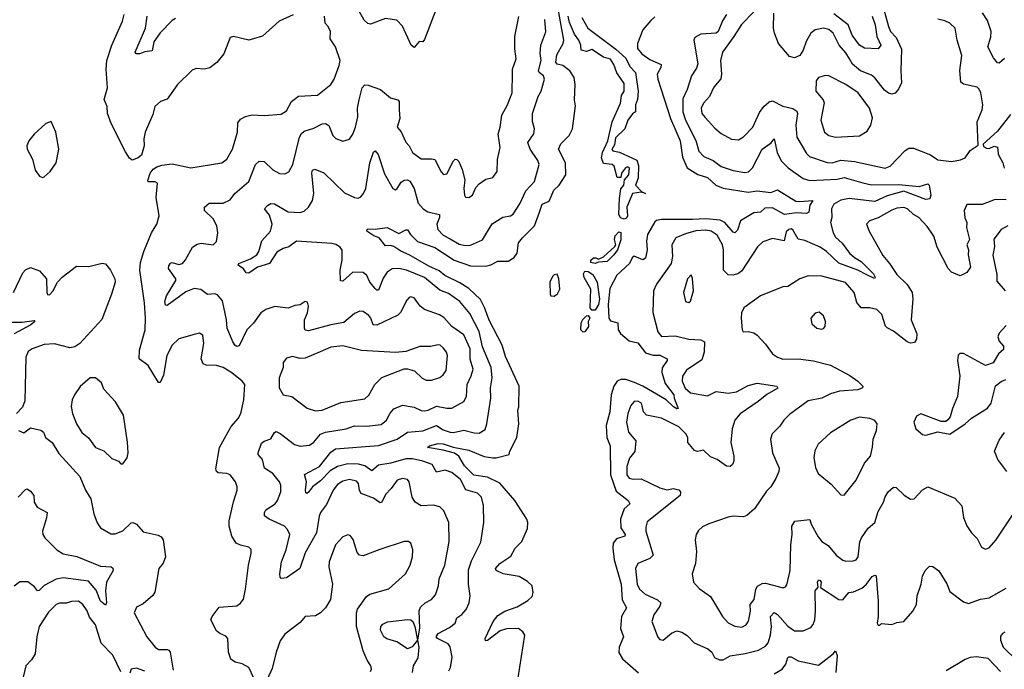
# Model space of a CAD drawing. Extents: x 1771496 to 1971148, y 471553 to 643630.
# Tile 594 of 656: x 1897841 to 1903614, y 599835 to 603645. Entities that reach past the tile are written whole.
import ezdxf

# ---------------------------------------------------------------- set-up
doc = ezdxf.new("R2010")
doc.units = 0

msp = doc.modelspace()

# ---------------------------------------------------------------- linework, layer by layer
at = {"layer": '0CON10XD'}
for points in [[(1900315, 603791.2), (1900215, 603529.2), (1900205, 603513.8), (1900183.2, 603516.8), (1900155, 603481.4), (1900136.7, 603495), (1900085, 603606.2), (1900052.7, 603642.7), (1899985, 603652), (1899897.7, 603617.7), (1899882.4, 603622.4), (1899861.7, 603641.7), (1899831.4, 603695)], [(1902886.6, 603785), (1902935.3, 603605), (1902948, 603575), (1902979.7, 603539.7), (1903010.7, 603470.7), (1903006.7, 603345), (1903010.8, 603275), (1902993.6, 603236.4), (1902975, 603213.3), (1902955, 603208.6), (1902935, 603214.3), (1902911.2, 603231.2), (1902855, 603303.6), (1902835, 603318.8), (1902770.8, 603345), (1902725, 603382.9), (1902705.8, 603415.8), (1902685, 603450.4), (1902645.8, 603495.8), (1902610.4, 603565), (1902585, 603586.2), (1902554.6, 603595.4), (1902505, 603585.5), (1902480, 603565), (1902452.7, 603517.3), (1902435.5, 603465), (1902414.6, 603435.4), (1902385, 603420.6), (1902355, 603427.8), (1902290.5, 603505), (1902267.2, 603565), (1902261.8, 603595), (1902263.6, 603683.6)], [(1900763.6, 599785), (1900802.9, 600035), (1900791.9, 600055), (1900765, 600074.5), (1900695, 600072.8), (1900658.8, 600061.2), (1900585, 600004.4), (1900572.7, 600002.7), (1900570, 600015), (1900616.5, 600115), (1900645, 600150), (1900684.7, 600175.3), (1900758.5, 600201.5), (1900821.4, 600238.6), (1900845, 600262), (1900851.4, 600285), (1900845.6, 600325), (1900818.9, 600348.9), (1900769.2, 600379.2), (1900676.7, 600395), (1900634.5, 600414.5), (1900630, 600425), (1900655.7, 600455), (1900721.1, 600498.9), (1900746.5, 600545), (1900785, 600584.2), (1900818.7, 600661.3), (1900821.4, 600695), (1900815.6, 600715), (1900744.3, 600825), (1900656.5, 600926.5), (1900585, 600960.9), (1900503.3, 600973.3), (1900448.9, 601028.9), (1900415, 601085.4), (1900391.4, 601101.4), (1900325, 601120), (1900232, 601135), (1900243.3, 601145), (1900295, 601159.2), (1900325, 601156.4), (1900382.9, 601137.1), (1900475, 601119.7), (1900565, 601082.8), (1900615, 601074.2), (1900635, 601074.3), (1900712, 601095), (1900714.2, 601115), (1900755.4, 601194.6), (1900768.1, 601275), (1900761.5, 601355), (1900766.9, 601375), (1900770.6, 601495), (1900689.3, 601669.3), (1900670.4, 601735), (1900593.3, 601883.3), (1900567.1, 601957.1), (1900543.4, 602003.5), (1900475, 602067.6), (1900421.7, 602101.7), (1900333.9, 602145), (1900301.3, 602171.3), (1900239.9, 602199.9), (1900125, 602266.1), (1900075, 602286.2), (1900035, 602314.7), (1900015, 602320.4), (1899985, 602318.1), (1899949.2, 602365), (1899917.2, 602377.2), (1899876.7, 602405), (1899877.5, 602415), (1899885, 602418.8), (1899925, 602415.8), (1899995, 602425.6), (1900065, 602390.7), (1900105, 602412.9), (1900115, 602412.5), (1900132.9, 602385), (1900174.1, 602344.1), (1900275, 602308.1), (1900389.1, 602235), (1900485, 602200.5), (1900575, 602199.6), (1900603.8, 602206.2), (1900645, 602229.2), (1900705, 602229.2), (1900739.7, 602250.3), (1900758, 602275), (1900765.7, 602335), (1900788.6, 602365), (1900860.4, 602435), (1900889.7, 602515), (1900905, 602562.9), (1900945, 602580), (1900973.3, 602645), (1901004.6, 602675), (1901043.5, 602735), (1901040.7, 602805), (1901001.1, 602885), (1901015, 602915.8), (1901062.5, 602965), (1901082.5, 603005), (1901099.7, 603140.3), (1901093.3, 603175), (1901097.9, 603265), (1901091.5, 603305), (1901067.3, 603345), (1901026.5, 603375), (1900993.1, 603383.1), (1900984.5, 603394.5), (1900991.2, 603438.8), (1901027.3, 603505), (1901031.9, 603525), (1900987.4, 603775)], [(1899445, 603672.7), (1899362.9, 603635), (1899265, 603547.2), (1899185, 603525.3), (1899095, 603546), (1899075, 603540), (1899038.1, 603445), (1898996.6, 603393.4), (1898955, 603362.9), (1898925, 603354.3), (1898875, 603357.5), (1898852.1, 603347.9), (1898765.4, 603264.6), (1898705, 603178), (1898665.8, 603164.2), (1898633.3, 603135), (1898620.9, 603089.1), (1898575.8, 602985), (1898568, 602945), (1898570, 602905), (1898555, 602850), (1898535, 602833.8), (1898500.7, 602820.7), (1898485, 602832.5), (1898460.7, 602869.3), (1898377.8, 603035), (1898355.7, 603095), (1898353.1, 603135), (1898337, 603177), (1898355.3, 603245), (1898347.3, 603355), (1898352.9, 603405), (1898380.4, 603495), (1898442.9, 603635), (1898453.8, 603675)], [(1898755, 603651.1), (1898735, 603640), (1898665, 603568.1), (1898628.2, 603515), (1898618.1, 603461.9), (1898575.7, 603455.7), (1898545, 603443.5), (1898524.3, 603444.3), (1898518.8, 603455), (1898579.6, 603595), (1898589.1, 603665)], [(1899650, 603605), (1899631.5, 603625), (1899628.2, 603665)], [(1901385, 602473.8), (1901363.4, 602483.4), (1901354.3, 602504.3), (1901357.3, 602595), (1901366.8, 602653.2), (1901384, 602675), (1901388, 602705), (1901413.3, 602735), (1901417.5, 602775), (1901405, 602781.2), (1901393.9, 602776.1), (1901370, 602745), (1901365, 602720), (1901345, 602720), (1901326.2, 602786.2), (1901315.9, 602795.9), (1901265, 602801.2), (1901251.9, 602835), (1901257.6, 602865), (1901288.9, 602935), (1901314.4, 603045), (1901363.8, 603155), (1901370.7, 603199.3), (1901385.5, 603225), (1901385, 603270), (1901342.6, 603332.6), (1901325, 603382.5), (1901305, 603413.8), (1901265, 603423.8), (1901195, 603470), (1901165, 603457.5), (1901133.8, 603465), (1901131.5, 603495), (1901120.4, 603525), (1901095, 603560), (1901065, 603627.7), (1901057.9, 603665)], [(1901986, 603674), (1901962.7, 603637.3), (1901936.6, 603575), (1901925.5, 603565), (1901835, 603560), (1901799.5, 603540.5), (1901794, 603525), (1901818.2, 603385), (1901809.9, 603360.1), (1901780.8, 603315), (1901754.7, 603235.3), (1901729.6, 603180.4), (1901728.5, 603105), (1901744.6, 603055.4), (1901805.6, 602935.6), (1901823.9, 602873.9), (1901852.3, 602842.3), (1901907.8, 602817.8), (1901953.4, 602783.4), (1902025, 602759.3), (1902092.5, 602747.5), (1902115, 602752.9), (1902138.7, 602775), (1902195, 602885.5), (1902247.5, 602922.5), (1902265, 602946.7), (1902282.9, 602865), (1902306.6, 602816.6), (1902347.5, 602775), (1902435, 602713.3), (1902475, 602701.1), (1902635, 602709.8), (1902675, 602719.2), (1902785, 602687), (1902835.2, 602675.2), (1902995, 602678.3), (1903115, 602665.6), (1903165, 602682.5), (1903174.2, 602674.2), (1903182.7, 602615), (1903176.9, 602593.1), (1903155, 602590), (1903025, 602638.2), (1902928, 602612), (1902855, 602578.1), (1902705, 602595.6), (1902655, 602586.7), (1902615, 602563.6), (1902600.7, 602535), (1902603.3, 602485), (1902595.9, 602455), (1902610.4, 602395), (1902625, 602370), (1902663.7, 602333.7), (1902706.2, 602275), (1902735, 602249.1), (1902775, 602225.9), (1902846.8, 602155), (1902856.4, 602135), (1902853, 602127), (1902807.8, 602147.8), (1902755, 602176.4), (1902645, 602216.7), (1902571.8, 602285), (1902535, 602310.4), (1902445, 602349.5), (1902405, 602357.8), (1902375, 602412.5), (1902365, 602418.8), (1902350, 602415), (1902335, 602400), (1902323.1, 602346.9), (1902255, 602360.8), (1902197.6, 602342.4), (1902168.1, 602311.9), (1902075, 602171.4), (1902055, 602155.6), (1902025, 602145.7), (1901995, 602148.6), (1901967.1, 602175), (1901967.4, 602295), (1901962.4, 602325), (1901931.6, 602381.6), (1901895.8, 602405), (1901865, 602410.2), (1901805, 602405.9), (1901745, 602389.3), (1901688.5, 602365), (1901664.7, 602325), (1901668.8, 602255), (1901660.9, 602215), (1901575.7, 602094.3), (1901556.5, 602053.5), (1901552.8, 601927.2), (1901583, 601813), (1901605, 601787.1), (1901685, 601790), (1901765, 601770.5), (1901835, 601767.5), (1901855.7, 601755.7), (1901854.4, 601695), (1901840.2, 601649.8), (1901751.7, 601588.3), (1901727, 601553), (1901724.7, 601525), (1901743.7, 601483.7), (1901775, 601456.7), (1901875, 601438.5), (1901925, 601464.6), (1901995, 601453.3), (1902045, 601461.6), (1902111.5, 601498.5), (1902165, 601513.6), (1902280, 601495), (1902285.5, 601484.5)], [(1902145, 603690), (1902073.2, 603616.8), (1902028.7, 603545), (1901961.6, 603455), (1901950.4, 603405), (1901956.2, 603325), (1901952.4, 603297.6), (1901911.1, 603248.9), (1901886.5, 603195), (1901850.9, 603155), (1901837.8, 603125), (1901841.4, 603095), (1901860.7, 603070.7), (1901917.7, 603007.7), (1901955, 602976.7), (1902015, 602944.4), (1902055, 602939.4), (1902085, 602958.1), (1902140, 603015), (1902179.3, 603100.7), (1902205.3, 603134.7), (1902235, 603162.2), (1902255, 603168.1), (1902315, 603136.7), (1902375, 603123.5), (1902397.7, 603107.7), (1902401.1, 603095), (1902392.6, 603025), (1902398.2, 602955), (1902455, 602860), (1902472.6, 602842.6), (1902576.5, 602806.5), (1902605, 602806), (1902655, 602821.6), (1902735, 602812.2), (1902915, 602773.5)], [(1902839.8, 603665), (1902857, 603615), (1902866.4, 603545), (1902889.5, 603495), (1902875, 603474.1), (1902795, 603476.7), (1902765, 603495.5), (1902722.8, 603552.8), (1902698.9, 603615), (1902615, 603679.4)], [(1903615, 603417.5), (1903585, 603390), (1903575, 603390.8), (1903551.5, 603421.5), (1903517.5, 603485), (1903535.2, 603544.8), (1903537.2, 603575), (1903515, 603640), (1903487.1, 603685)], [(1899213.7, 599783.7), (1899184, 599845), (1899145, 599867.1), (1899105, 599877.5), (1899078.8, 599895), (1899065.7, 599935), (1899062, 600015), (1899048.8, 600028.8), (1899015, 600043.8), (1898995, 600060), (1898962, 600125), (1898968.8, 600145), (1899011.5, 600198.5), (1899115, 600207.5), (1899135, 600222.5), (1899153, 600247), (1899166, 600304), (1899182.5, 600445), (1899198.9, 600515), (1899198.1, 600538.1), (1899185, 600552), (1899135, 600561.9), (1899110, 600575), (1899085.7, 600615), (1899068.5, 600675), (1899069.2, 600705), (1899094, 600816), (1899116.4, 600885), (1899116.5, 600905), (1899106.5, 600935), (1899074.6, 600974.6), (1899055, 600982.9), (1899005, 600986.9), (1898994.5, 600994.5), (1898990.9, 601010.9), (1899012.5, 601135), (1899081.1, 601258.9), (1899121.4, 601305), (1899136.9, 601335), (1899156, 601415), (1899161.1, 601505), (1899145.7, 601525), (1899085, 601574), (1899035, 601605.4), (1898995, 601616.2), (1898935, 601617.5), (1898917, 601627), (1898904.5, 601655), (1898920, 601745), (1898915.8, 601795), (1898895, 601806), (1898865, 601798), (1898775, 601772.5), (1898735, 601735.7), (1898703.6, 601675), (1898685, 601560), (1898665, 601516), (1898655, 601516), (1898595, 601617.1), (1898542.5, 601655), (1898544.1, 601705.9), (1898575.9, 601825), (1898579.2, 601895), (1898573.1, 601983.1), (1898546.4, 602175), (1898549.3, 602220.7), (1898568.1, 602285), (1898613.3, 602395), (1898645.7, 602445), (1898659.4, 602495), (1898641.1, 602601.1), (1898648.8, 602685), (1898635, 602693.8), (1898595, 602693.3), (1898592, 602702), (1898605.7, 602745), (1898622.7, 602767.3), (1898645, 602782.2), (1898675, 602791.8), (1898735, 602798.5), (1898843.6, 602776.4), (1899025.4, 602804.6), (1899055, 602827.5), (1899089.1, 602885), (1899117.8, 602985), (1899119.8, 603040.2), (1899135, 603061.9), (1899165, 603076.7), (1899205, 603085.6), (1899275, 603083.3), (1899375, 603090.8), (1899405, 603110), (1899434.2, 603165), (1899475, 603195.6), (1899587.6, 603202.4), (1899665, 603264.2), (1899684.6, 603295.4), (1899714.2, 603375), (1899719.2, 603405), (1899692.2, 603485), (1899662.1, 603532.1), (1899663.5, 603575), (1899650, 603605)], [(1899075, 602588), (1899102.2, 602625), (1899184.5, 602695), (1899223.6, 602795), (1899245, 602815.7), (1899275, 602813.1), (1899325, 602763.1), (1899365, 602742), (1899395, 602740), (1899418.7, 602751.3), (1899442.5, 602795), (1899480.9, 602955), (1899493, 602977), (1899509.2, 602990.8), (1899565, 603008.5), (1899615, 603034.6), (1899635, 603036.1), (1899653.1, 603023.1), (1899677.1, 602965), (1899695, 602947.5), (1899735, 602931.4), (1899775, 602944), (1899795, 602973.8), (1899810.9, 603015), (1899823.8, 603075), (1899821.1, 603125), (1899831.3, 603175), (1899849.5, 603245), (1899865, 603262.9), (1899885, 603261.1), (1899956.2, 603235), (1900015, 603185.6), (1900058.8, 603175), (1900065.6, 603165), (1900066.5, 603115), (1900070.9, 603065), (1900054.2, 603014.2), (1900077, 602987), (1900105, 602926), (1900124.7, 602904.7), (1900143.6, 602865), (1900195, 602827.8), (1900255, 602829.4), (1900274.4, 602824.4), (1900311.7, 602751.7), (1900327, 602737), (1900345, 602740), (1900385, 602816.7), (1900395, 602826.2), (1900405, 602823.8), (1900415, 602813.3), (1900435.8, 602765), (1900450.6, 602705), (1900444.5, 602654.5), (1900448.6, 602615), (1900455, 602604), (1900475, 602600.8), (1900495.8, 602615), (1900515, 602660), (1900535, 602682.5), (1900575, 602710), (1900615, 602718.8), (1900640, 602755), (1900642.9, 602825), (1900658.9, 602895), (1900646.4, 602973.6), (1900658.9, 603015), (1900667.7, 603085), (1900702, 603145), (1900727.7, 603215), (1900730.2, 603329.8), (1900731.4, 603355), (1900752.5, 603415), (1900744.1, 603474.1), (1900743.9, 603545), (1900767.6, 603662.4)], [(1900356.7, 599825), (1900367.3, 599845), (1900377.3, 599905), (1900366, 599966), (1900352.9, 599985), (1900290.8, 600015), (1900283.1, 600025), (1900295.7, 600045), (1900360.7, 600079.3), (1900393.8, 600105), (1900405, 600137.5), (1900434.1, 600155.9), (1900459.4, 600185), (1900476.5, 600225), (1900482.5, 600265), (1900472.5, 600335), (1900472.3, 600417.7), (1900489.9, 600470.1), (1900545, 600580), (1900563.2, 600695), (1900560.7, 600795), (1900548.2, 600845), (1900525, 600866.9), (1900456.8, 600886.8), (1900425, 600948.2), (1900375, 600988.5), (1900335, 601003.5), (1900285, 600990), (1900260.5, 601035), (1900205.8, 601055.8), (1900145, 601068.8), (1900105, 601069.5), (1900017.2, 601042.8), (1899945, 601031.1), (1899905, 600998.8), (1899865, 601029), (1899828, 601038), (1899765, 601040.5), (1899705, 601023.3), (1899662, 600998), (1899605, 600940.4), (1899558.5, 600905), (1899535, 600873.1), (1899525, 600866.2), (1899519.3, 600869.3), (1899516, 600885), (1899523.3, 600935), (1899511.8, 600978.2), (1899598.5, 601025), (1899665, 601108.2), (1899692.2, 601127.8), (1899945, 601148.1), (1900055, 601183.9), (1900115, 601224.7), (1900205, 601232.4), (1900285, 601264), (1900325, 601239.3), (1900365, 601225.8), (1900385, 601224.2), (1900445, 601237.3), (1900505, 601221.1), (1900535, 601219.6), (1900569.4, 601240.6), (1900579.6, 601275), (1900603.3, 601425), (1900601.8, 601485), (1900611.2, 601545), (1900606.2, 601605), (1900554.8, 601725), (1900535.2, 601815), (1900481, 601921), (1900421.8, 601991.8), (1900355, 602038.9), (1900305, 602058.2), (1900215, 602132.6), (1900109.2, 602175), (1900065, 602184.7), (1900025, 602183.9), (1899995.7, 602164.3), (1899971.3, 602128.7), (1899945, 602058), (1899935, 602058.1), (1899925, 602067.1), (1899894.8, 602104.8), (1899877.1, 602145), (1899855, 602161.9), (1899795, 602163.3), (1899735, 602111.9), (1899723, 602113), (1899719.2, 602175), (1899732.5, 602235), (1899732.2, 602292.2), (1899720, 602310), (1899695.7, 602325.7), (1899672.2, 602332.3), (1899465, 602344.7), (1899418.3, 602311.7), (1899385, 602302.1), (1899348.9, 602281.1), (1899305, 602214), (1899235, 602193.8), (1899185, 602158.1), (1899169.2, 602159.2), (1899153.2, 602183.2), (1899121.2, 602205), (1899126.7, 602215), (1899195, 602241.5), (1899230.6, 602265), (1899242.7, 602285), (1899261.7, 602348.3), (1899312.5, 602405), (1899320.9, 602445), (1899305, 602498), (1899277.1, 602535), (1899295, 602555.7), (1899313.7, 602566.3), (1899335, 602563.8), (1899415, 602518.5), (1899486.2, 602513.8), (1899508.6, 602521.4), (1899535, 602544.4), (1899558.5, 602585), (1899566.2, 602625), (1899553.3, 602746.7), (1899558.1, 602761.9), (1899571.4, 602768.6), (1899625, 602745.6), (1899745, 602629.5), (1899805, 602601.5), (1899825, 602598.8), (1899840.6, 602605), (1899857.7, 602625), (1899870.4, 602655), (1899894.7, 602805.3), (1899915, 602867.5), (1899925, 602876.2), (1899943.2, 602853.2), (1899980.2, 602740.2), (1900028, 602655), (1900045, 602647.5), (1900055, 602654.2), (1900078, 602692), (1900095, 602704.3), (1900115, 602705.5), (1900128.1, 602698.1), (1900154, 602654), (1900177.9, 602567.9), (1900205.9, 602535.9), (1900235, 602516.9), (1900301.7, 602501.7), (1900303.1, 602485), (1900287.1, 602445), (1900292.3, 602415), (1900325, 602381.1), (1900365, 602358.5), (1900417.6, 602327.6), (1900455, 602319.6), (1900485, 602323.1), (1900555, 602353.6), (1900611.9, 602448.1), (1900673.1, 602486.9), (1900718.8, 602495), (1900735.3, 602504.8), (1900772.9, 602565), (1900808.8, 602641.2), (1900860, 602695), (1900887.3, 602795), (1900879.6, 602819.6), (1900833.8, 602885), (1900821.2, 602925), (1900855.6, 602975), (1900859.4, 603005), (1900848.3, 603048.3), (1900847.5, 603095), (1900881.1, 603195), (1900897.9, 603225), (1900917.3, 603295), (1900911.9, 603315), (1900886.7, 603335), (1900883.8, 603345), (1900898.6, 603405), (1900893.4, 603446.6), (1900897.6, 603495), (1900926.6, 603573.4), (1900920, 603645)], [(1901137, 603657), (1901172, 603595), (1901337.5, 603472.5), (1901395, 603418), (1901419.3, 603369.3), (1901451.1, 603335), (1901466.7, 603225), (1901463, 603177), (1901451.2, 603145), (1901452.5, 603105), (1901435, 603092.5), (1901407.5, 603055), (1901388.8, 603005), (1901335, 602950.8), (1901328.9, 602911.1), (1901313.8, 602883.8), (1901318.8, 602875), (1901358.5, 602868.5), (1901460, 602820), (1901468.9, 602788.9), (1901468.2, 602715), (1901451.9, 602675), (1901487.5, 602637.5), (1901510, 602625), (1901485, 602632.5), (1901433.3, 602625), (1901400.5, 602545), (1901405.7, 602494.3), (1901398.9, 602481.1), (1901385, 602473.8)], [(1901565, 603660.5), (1901540.8, 603639.2), (1901495.6, 603585), (1901463.8, 603505), (1901464.2, 603475), (1901489.2, 603445), (1901535, 603411.1), (1901601.7, 603381.7), (1901600.6, 603365), (1901579.5, 603325), (1901582.3, 603295), (1901657, 603065), (1901713.1, 602935), (1901727.6, 602837.6), (1901755.4, 602775), (1901816.5, 602736.5), (1901875, 602719.7), (1901922.3, 602675), (1901965, 602655.8), (1902112.6, 602632.6), (1902165, 602640.2), (1902245, 602631.2), (1902285, 602645.8), (1902391.1, 602581.1), (1902415, 602577.5), (1902492.5, 602585), (1902473.6, 602556.4), (1902467.3, 602515), (1902455, 602508.8), (1902395, 602512.2), (1902325, 602503), (1902255, 602540.3), (1902210.2, 602539.8), (1902185, 602515.4), (1902145, 602511.9), (1902066.9, 602465), (1902049.6, 602410.4), (1902035, 602393.9), (1902025, 602397.6), (1901975, 602454.3), (1901948.4, 602468.4), (1901863.5, 602476.5), (1901786.5, 602473.5), (1901605, 602472.9), (1901575, 602466.4), (1901565, 602458.1), (1901521.5, 602385), (1901516.4, 602345), (1901519.6, 602295), (1901510.8, 602245), (1901495, 602236.9), (1901445, 602258), (1901432.9, 602247.1), (1901416.2, 602213.8), (1901343.1, 602146.9), (1901302.1, 602067.9), (1901291.6, 601975), (1901295, 601894.2), (1901305, 601879.1), (1901347.4, 601867.4), (1901351.1, 601825), (1901364.2, 601805), (1901415, 601761.5), (1901465, 601748.9), (1901511, 601691), (1901555, 601677.1), (1901595, 601676.7), (1901636.7, 601655), (1901638.4, 601645), (1901607.5, 601602.5), (1901605.6, 601575), (1901625, 601511.1), (1901676.7, 601445), (1901679.2, 601425), (1901702.5, 601365), (1901695, 601362.9), (1901675, 601373.6), (1901632.5, 601415), (1901495.4, 601495), (1901446.2, 601516.2), (1901395, 601533.6), (1901365, 601535.3), (1901345, 601524.6), (1901325, 601494.3), (1901309.5, 601445), (1901301.2, 601345), (1901280, 601265), (1901284.7, 601195), (1901304.1, 601145), (1901304.5, 600974.5), (1901339.3, 600879.3), (1901408.8, 600825), (1901418.8, 600805), (1901384.7, 600775), (1901363.1, 600715), (1901366.2, 600665), (1901390.5, 600625), (1901388.6, 600615), (1901341, 600599), (1901321.6, 600575), (1901318.9, 600545), (1901326.6, 600476.6), (1901368.2, 600335), (1901373.1, 600243.1), (1901398.6, 600195), (1901370.4, 600145), (1901363.9, 600075), (1901382, 600025), (1901355.7, 599965), (1901355, 599932.5), (1901375, 599896.2), (1901469.2, 599815)], [(1902915, 602773.5), (1902945.8, 602785), (1903033.4, 602876.6), (1903055, 602891.8), (1903081.7, 602891.7), (1903182.4, 602852.4), (1903225, 602822.9), (1903305, 602812.8), (1903357.8, 602822.2), (1903385, 602833.6), (1903415, 602878), (1903461.7, 602908.3), (1903454.5, 603045), (1903483.8, 603116.2), (1903488, 603145), (1903476.2, 603215), (1903467, 603237), (1903455, 603248.2), (1903375, 603265.7), (1903358.5, 603278.5), (1903353.3, 603346.7), (1903364.6, 603435), (1903337.8, 603525), (1903326.9, 603595), (1903295, 603624.4), (1903265, 603638.8), (1903225, 603647.7)], [(1902625, 602956.5), (1902765, 602963.6), (1902810, 602990), (1902832.2, 603025), (1902841.2, 603068.8), (1902824.5, 603125), (1902757.1, 603215), (1902685.6, 603265), (1902585, 603315.8), (1902565, 603317.5), (1902525, 603306), (1902510.8, 603285), (1902510, 603225), (1902551.4, 603175), (1902557.4, 603157.4), (1902539.5, 603055), (1902560.6, 602985), (1902585, 602965.6), (1902625, 602956.5)], [(1903650.6, 603089.4), (1903575, 602990), (1903490, 602915), (1903491.7, 602901.7), (1903510.7, 602890.7), (1903525, 602890), (1903555, 602902.5), (1903575, 602896.2), (1903578.2, 602855), (1903605.8, 602804.2), (1903614.5, 602774.5)], [(1897975, 602720), (1897985, 602723.3), (1898020, 602755), (1898055.6, 602804.4), (1898070.8, 602885), (1898052.5, 602985), (1898025, 603046.7), (1897995, 603036.2), (1897926.8, 602973.2), (1897895.5, 602934.5), (1897882.5, 602905), (1897885.8, 602885.8), (1897917, 602827), (1897931.7, 602761.7), (1897956.4, 602726.4), (1897975, 602720)], [(1900144.5, 599815.5), (1900150, 599855), (1900177.7, 599902.3), (1900183.7, 599965), (1900175.5, 600005), (1900187, 600077), (1900182.5, 600177.5), (1900191.1, 600198.9), (1900219.2, 600225), (1900256.2, 600243.8), (1900278.9, 600271.1), (1900296, 600324), (1900300.9, 600365), (1900332.9, 600445), (1900359.6, 600585), (1900356.5, 600695), (1900327.8, 600765), (1900305, 600786.9), (1900267.1, 600797.1), (1900195, 600793.4), (1900159.2, 600815), (1900142, 600845), (1900125.6, 600935), (1900115, 600948), (1900085, 600954.4), (1900055, 600944.2), (1900019.4, 600895), (1899985, 600860), (1899965, 600815.7), (1899955, 600811.8), (1899915, 600838), (1899843.1, 600865), (1899833.3, 600883.3), (1899827.3, 600925), (1899815, 600938.2), (1899775, 600947.7), (1899735, 600938.9), (1899705, 600918.9), (1899678.9, 600885), (1899639.3, 600800.7), (1899605.5, 600755), (1899597.9, 600732.1), (1899580.6, 600635), (1899515, 600518.6), (1899482.9, 600425), (1899405, 600372), (1899375, 600366.7), (1899368.8, 600375), (1899366, 600395), (1899377.1, 600465), (1899403.1, 600535), (1899425.5, 600625), (1899412.2, 600655), (1899394.7, 600674.7), (1899304.2, 600715), (1899276.9, 600735), (1899276.7, 600755), (1899285, 600769.4), (1899338.1, 600805), (1899352.9, 600825), (1899371.5, 600875), (1899372.3, 600915), (1899363.8, 600935), (1899325, 600983.6), (1899275.5, 601015), (1899264.7, 601064.7), (1899239.4, 601095), (1899238.5, 601105), (1899258.3, 601161.7), (1899275, 601173.3), (1899314.5, 601185.5), (1899335, 601224), (1899345, 601228.6), (1899368.3, 601218.3), (1899452.2, 601152.2), (1899485, 601143.8), (1899540.2, 601149.8), (1899565, 601166.5), (1899605, 601214.6), (1899635, 601225.8), (1899755, 601245.4), (1899805, 601262.8), (1899875, 601261.1), (1899959.9, 601270.1), (1899992.2, 601295), (1900013.3, 601336.7), (1900035, 601363.1), (1900085, 601384.5), (1900155, 601371.5), (1900195, 601352.5), (1900215, 601351.5), (1900236, 601355), (1900285, 601378.2), (1900345, 601365.4), (1900375, 601366.1), (1900445.3, 601404.7), (1900461.8, 601435), (1900464.7, 601505), (1900488.7, 601555), (1900499.6, 601595), (1900482.8, 601652.8), (1900482.1, 601715), (1900445, 601795.4), (1900375.5, 601845), (1900327.8, 601897.8), (1900302.8, 601912.8), (1900214.7, 601944.8), (1900190, 601965), (1900155, 602014), (1900135, 602019.2), (1900124.4, 602015.6), (1900111.3, 601998.7), (1900073.3, 601926.7), (1900058.9, 601911.1), (1899935, 601853.8), (1899913.1, 601855), (1899900, 601895), (1899889.1, 601909.1), (1899855, 601932.9), (1899835, 601934.4), (1899805, 601920.6), (1899741.5, 601868.5), (1899665, 601855.4), (1899535, 601819.1), (1899514.6, 601824.6), (1899510.6, 601835), (1899511.9, 601885), (1899528.1, 601925), (1899534, 601965), (1899528.1, 601988.1), (1899515, 601991.2), (1899485, 601972), (1899455, 601968.8), (1899415, 601952), (1899337.7, 601962.3), (1899284.3, 601945.7), (1899254.4, 601925.6), (1899212.9, 601865), (1899172.9, 601825), (1899128.3, 601731.7), (1899115, 601728.8), (1899105, 601734.2), (1899090, 601755), (1899057.1, 601835), (1899053.6, 601883.6), (1899029.3, 601995), (1899000.9, 602030.9), (1898985, 602036.5), (1898943, 602033), (1898902.4, 602062.4), (1898865, 602067.1), (1898815, 602048.4), (1898705, 601968), (1898695, 601970), (1898692, 601992), (1898702.4, 602025), (1898757.5, 602115), (1898756.7, 602125), (1898714, 602185), (1898715, 602201.2), (1898725, 602217.5), (1898735, 602221.1), (1898775, 602209.6), (1898795, 602215.6), (1898814, 602236), (1898855, 602310), (1898881.1, 602328.9), (1898905, 602334.4), (1898975, 602324.4), (1898995, 602343.3), (1899002.3, 602395), (1898996.4, 602435), (1898975, 602475.8), (1898924, 602525), (1898923.8, 602545), (1898952.1, 602567.9), (1899035, 602568.1), (1899075, 602588)], [(1903625, 602587.2), (1903560.2, 602589.8), (1903485, 602560.9), (1903395, 602560.6), (1903379.6, 602525), (1903382.6, 602482.6), (1903394.7, 602455), (1903392.7, 602425), (1903410, 602355), (1903395.4, 602325), (1903405.3, 602295), (1903403.2, 602265), (1903416, 602194), (1903395, 602161.5), (1903355, 602143.3), (1903305, 602164.6), (1903285.4, 602185), (1903221.1, 602311.1), (1903200.7, 602375), (1903185, 602398.1), (1903162, 602432), (1903113.7, 602483.7), (1903081.5, 602501.5), (1903046.9, 602535), (1903025, 602542.7), (1902985, 602538.4), (1902955, 602526.6), (1902875, 602482.9), (1902823.3, 602465), (1902806.2, 602445), (1902821.4, 602405), (1902901.6, 602261.6), (1902942, 602215), (1902985, 602150.5), (1903045, 602091.4), (1903073.8, 602045), (1903077.9, 602007.9), (1903068.9, 601885), (1903102.1, 601802.1), (1903098.9, 601771.1), (1903087.7, 601752.3), (1903065, 601747.5), (1903045, 601754.4), (1902965, 601817.5), (1902926.6, 601836.6), (1902917.8, 601847.8), (1902896.2, 601916.2), (1902867.1, 601945), (1902824.6, 601955.4), (1902775, 601953.8), (1902750.4, 601985), (1902734.6, 602045), (1902683.8, 602103.8), (1902545, 602140), (1902465, 602142.2), (1902415, 602125.5), (1902345, 602080.6), (1902315, 602078.1), (1902185, 602024.2), (1902088, 601955), (1902072.5, 601925), (1902070.8, 601895), (1902076.4, 601826.4), (1902083.6, 601813.6), (1902115, 601816.2), (1902145, 601808), (1902165, 601794), (1902215, 601741.4), (1902254.3, 601685), (1902285, 601664.4), (1902315, 601654.4), (1902405, 601655.6), (1902495, 601644.6), (1902595, 601617.9), (1902708.5, 601558.5), (1902755.3, 601525.3), (1902784.2, 601495), (1902782, 601485), (1902754.7, 601474.7), (1902648.8, 601465), (1902595, 601450.8), (1902545, 601424.5), (1902465, 601408.5), (1902355, 601329.1), (1902321.1, 601295), (1902298.6, 601261.4), (1902254, 601215), (1902242.9, 601185), (1902255.6, 601105), (1902293.5, 601015), (1902292.7, 600995), (1902275.3, 600954.7), (1902245.6, 600905), (1902220.9, 600879.1), (1902148.9, 600775), (1902105, 600736.7), (1902085, 600728.5), (1902025, 600733.3), (1901995, 600727.9), (1901881.5, 600688.5), (1901845, 600669.6), (1901821, 600649), (1901808.2, 600625), (1901801.8, 600595), (1901810, 600525), (1901803.6, 600455), (1901783.8, 600395), (1901792.3, 600345)], [(1901215, 602214.4), (1901190, 602220), (1901189.5, 602235), (1901205, 602248.2), (1901218.5, 602248.5), (1901235, 602239.2), (1901265, 602252.9), (1901330.6, 602315), (1901336, 602325), (1901328.9, 602355), (1901332.5, 602377.5), (1901355, 602400.8), (1901365, 602396.7), (1901365, 602354.4), (1901345.7, 602295), (1901324.6, 602265), (1901285, 602227.3), (1901235, 602222.5), (1901215, 602214.4)], [(1903635, 602435.7), (1903595, 602414.4), (1903552.7, 602357.3), (1903556.2, 602313.8), (1903546.2, 602263.8), (1903570, 602150), (1903571.5, 602111.5), (1903619.5, 602055)], [(1897805.3, 602044.7), (1897860, 602160), (1897875, 602177.5), (1897905, 602192), (1897957.5, 602172.5), (1897998.6, 602125), (1897999.2, 602045), (1898005, 602033.8), (1898015, 602031.2), (1898035, 602053.3), (1898062.5, 602105), (1898090, 602135), (1898175, 602198.6), (1898247.3, 602197.3), (1898325, 602217.5), (1898343.6, 602213.6), (1898373.3, 602175), (1898398.8, 602125), (1898400, 602105), (1898380, 602035), (1898323.4, 601886.6), (1898194.2, 601745), (1898165, 601726.7), (1898135, 601720), (1898045, 601743.6), (1897985, 601740), (1897913.3, 601715), (1897890.7, 601699.3), (1897877.5, 601665), (1897870.9, 601409.1), (1897857.1, 601372.9), (1897822, 601335)], [(1901215, 601941.8), (1901195, 601941.9), (1901186.2, 601955), (1901190, 602065), (1901151.6, 602131.6), (1901146.9, 602155), (1901155, 602169.2), (1901175, 602166.9), (1901200.9, 602150.9), (1901226.1, 602106.1), (1901240.6, 602005), (1901235, 601973.3), (1901215, 601941.8)], [(1900975, 602024), (1900995, 602036), (1901007.8, 602065), (1901002.5, 602125), (1900993, 602153), (1900975, 602148.8), (1900965, 602138.8), (1900949.4, 602105), (1900951.1, 602035), (1900955.8, 602025.8), (1900975, 602024)], [(1901765, 601986.7), (1901775, 601993.8), (1901791.4, 602055), (1901785.8, 602125.8), (1901778.3, 602148.3), (1901756.1, 602123.9), (1901734.2, 602045), (1901745, 601992.5), (1901765, 601986.7)], [(1897765, 601870.4), (1897855, 601870.7), (1897925, 601880), (1897930, 601875), (1897905.8, 601855), (1897808.3, 601801.7)], [(1901145, 601812.9), (1901131.5, 601825), (1901134.1, 601865.9), (1901143, 601887), (1901165, 601908.1), (1901175, 601910), (1901184.3, 601895), (1901173.6, 601875), (1901175.6, 601845), (1901155, 601814.2), (1901145, 601812.9)], [(1902545, 601830), (1902555, 601833.3), (1902563.8, 601845), (1902566.2, 601875), (1902555, 601907.5), (1902528.8, 601928.8), (1902505, 601923.8), (1902480, 601895), (1902485, 601860), (1902515, 601836.2), (1902545, 601830)], [(1903625, 601850.8), (1903583.6, 601806.4), (1903577.1, 601785), (1903585, 601760), (1903609.2, 601729.2), (1903610.3, 601709.7), (1903581.1, 601685), (1903548.3, 601631.7), (1903505, 601615.6), (1903375, 601686.2), (1903353, 601687), (1903343, 601677), (1903340, 601645), (1903353.1, 601555), (1903339.2, 601435), (1903310, 601365), (1903296.7, 601315), (1903283, 601297), (1903271.7, 601288.3), (1903245, 601287.5), (1903125, 601333.3), (1903100, 601320), (1903083.8, 601285), (1903095.9, 601245.9), (1903135, 601211.2), (1903155, 601208.8), (1903225, 601226.7), (1903295, 601213.3), (1903385, 601274), (1903422, 601308), (1903515, 601367.1), (1903536.4, 601395), (1903563, 601497), (1903595, 601522.5), (1903622.5, 601535)], [(1899575, 601350), (1899615, 601353.8), (1899725, 601398.8), (1899865, 601421.5), (1899887.4, 601442.6), (1899923.3, 601505), (1899965, 601545.7), (1900095, 601596.5), (1900115, 601597.5), (1900155.5, 601585.5), (1900201.4, 601541.4), (1900225, 601530), (1900255, 601530), (1900305, 601545.6), (1900325, 601560.8), (1900342.2, 601587.8), (1900349.5, 601675), (1900344.4, 601695), (1900325, 601720.8), (1900306.2, 601735), (1900293.2, 601736.8), (1900252.3, 601727.7), (1900187.3, 601727.3), (1900105, 601698.1), (1900045, 601691.9), (1899845, 601705.4), (1899735, 601731.8), (1899665, 601723.3), (1899602.5, 601697.5), (1899515, 601660), (1899485, 601658.5), (1899441.2, 601668.8), (1899405, 601659.2), (1899386.7, 601635), (1899386.4, 601605), (1899362.2, 601545), (1899362.5, 601485), (1899386.7, 601445), (1899436.2, 601435), (1899526.1, 601366.1), (1899575, 601350)], [(1898445, 601040), (1898471.2, 601075), (1898477.1, 601105), (1898474.1, 601165.9), (1898449.2, 601325), (1898403, 601403), (1898335, 601477.5), (1898321.2, 601515), (1898285, 601544), (1898255, 601544), (1898195, 601493.8), (1898162.5, 601445), (1898149.2, 601415), (1898143, 601377), (1898150, 601335), (1898174.4, 601275), (1898205, 601224), (1898245, 601192), (1898285, 601136), (1898335, 601115.8), (1898381.2, 601071.2), (1898420, 601055), (1898435, 601040), (1898445, 601040)], [(1902285.5, 601484.5), (1902222.9, 601447.1), (1902171.9, 601405), (1902066.5, 601333.5), (1902034.5, 601295), (1902017.8, 601245), (1902011.1, 601165), (1902027.8, 601085), (1902028.1, 601055), (1902021.2, 601035), (1902006.8, 601023.2), (1901985, 601025.6), (1901930, 601065), (1901890.8, 601080.8), (1901850.3, 601120.3), (1901815, 601112.5), (1901797.9, 601117.9), (1901758.9, 601165), (1901757.9, 601195), (1901747.3, 601215), (1901705, 601256.7), (1901605, 601306.7), (1901515.4, 601325.4), (1901497.8, 601345), (1901486.4, 601395), (1901465, 601407.3), (1901445, 601404.5), (1901425, 601382.5), (1901407.3, 601335), (1901398.8, 601285), (1901411.3, 601225), (1901454.4, 601175), (1901447.9, 601112.1), (1901417.6, 601072.4), (1901400.4, 601025), (1901401.8, 600975), (1901415, 600955.8), (1901439.1, 600949.1), (1901485, 600952.2), (1901595, 600898.1), (1901635, 600886.9), (1901675, 600894.4), (1901705, 600886.7), (1901716, 600875), (1901713.3, 600855), (1901520.8, 600699.1), (1901511.9, 600668.1), (1901512.9, 600645), (1901554.5, 600505), (1901535.9, 600484.1), (1901464.6, 600455.4), (1901450.9, 600425), (1901461.8, 600335), (1901475, 600304.2), (1901508.6, 600275), (1901581.5, 600241.5), (1901600, 600225), (1901594.4, 600205), (1901559.4, 600155), (1901547.1, 600115), (1901583, 600023), (1901595, 600008.8), (1901615, 600006.2), (1901663.1, 600046.9), (1901695, 600060), (1901722.7, 600052.7), (1901755, 600033.8), (1901795, 599990.6), (1901876.2, 599955), (1901899.2, 599935), (1901914.7, 599904.7), (1901945, 599890.6), (1901965, 599889.4), (1902006, 599914), (1902095, 599927.3), (1902172.1, 599947.9), (1902215, 599971.1), (1902229.6, 599990.4), (1902244.2, 600035), (1902248.4, 600085), (1902243.1, 600145), (1902265, 600168.2), (1902285, 600156.9), (1902345, 600087.7), (1902385, 600059.5), (1902435, 600059.5), (1902479.5, 600080.5), (1902493.3, 600096.7), (1902503.1, 600125), (1902508, 600175), (1902505.3, 600294.7), (1902522.7, 600317.3), (1902519.6, 600345), (1902525, 600359.4), (1902535, 600355.5), (1902539.6, 600345), (1902536, 600315), (1902645, 600244.4), (1902667.2, 600242.8), (1902703.1, 600285), (1902730.7, 600289.3), (1902779.6, 600310.4), (1902805, 600331.5), (1902840.4, 600379.6), (1902855, 600386.7), (1902862.8, 600382.8), (1902875.4, 600234.6), (1902875.7, 600144.3), (1902868.8, 600105), (1902875, 600093.3), (1902885, 600093.3), (1902895, 600102.5), (1902955, 600097.5), (1902985, 600110), (1903025, 600116), (1903078.1, 600175), (1903099.4, 600215), (1903104.3, 600265), (1903126.8, 600333.2), (1903135, 600381.2), (1903150, 600415), (1903175, 600440), (1903195, 600438), (1903231.3, 600411.3), (1903276.9, 600336.9), (1903295, 600290.9), (1903375, 600230.9), (1903405, 600220), (1903475, 600246.1), (1903526.3, 600253.7), (1903625, 600310.8)], [(1902675, 600856.7), (1902745, 600944), (1902795, 601044), (1902828.9, 601085), (1902842.1, 601137.9), (1902844.5, 601185), (1902864, 601235), (1902868.8, 601275), (1902855, 601294), (1902826.5, 601306.5), (1902765, 601312.5), (1902713.8, 601295), (1902595, 601222), (1902522.5, 601155), (1902503.3, 601116.7), (1902498, 601075), (1902507.7, 601017.7), (1902522.7, 600982.7), (1902599.8, 600919.8), (1902655, 600858.8), (1902675, 600856.7)], [(1897835, 601236.2), (1897865, 601221.5), (1897905, 601250), (1897965, 601237.1), (1897980.6, 601225), (1897992.9, 601195), (1898030.5, 601165), (1898070.9, 601100.9), (1898193.3, 600965), (1898227.1, 600885), (1898258.2, 600835), (1898275, 600747.5), (1898294.4, 600694.4), (1898314, 600665), (1898375, 600629.2), (1898401.2, 600628.8), (1898445, 600647.1), (1898495, 600694.2), (1898505, 600695.7), (1898525, 600685.6), (1898565, 600640.4), (1898652.1, 600622.1), (1898671.2, 600611.2), (1898681.9, 600595), (1898696.1, 600493.9), (1898682.7, 600457.3), (1898657.5, 600425), (1898633.2, 600286.8), (1898622.2, 600267.8), (1898565, 600218.8), (1898525, 600198.8), (1898512.5, 600165), (1898587.3, 600025), (1898635, 599964.5), (1898655, 599950.9), (1898705, 599951.4), (1898716.4, 599946.4), (1898722.9, 599935), (1898740.6, 599830.6)], [(1903629.7, 600995), (1903575.7, 601065.7), (1903556.7, 601115), (1903585, 601178.6), (1903615, 601223.1)], [(1897832, 600845), (1897875, 600888.8), (1897885, 600893.3), (1897905, 600880), (1897923.8, 600855), (1897926.7, 600815), (1897943.3, 600785), (1898001.2, 600755), (1897997.6, 600722.4), (1897973.8, 600645), (1897976, 600625), (1897988.8, 600605), (1898058, 600535), (1898095, 600511.8), (1898176.7, 600496.7), (1898315, 600439.5), (1898377.5, 600435), (1898388.1, 600428.1), (1898390, 600415), (1898349.6, 600345), (1898344.5, 600294.5), (1898350, 600225), (1898345, 600211.2), (1898315.6, 600235), (1898289.6, 600299.6), (1898245, 600352.2), (1898095, 600371.3), (1898055, 600363.8), (1897985, 600327.1), (1897955, 600296.7), (1897945, 600294.5), (1897927.6, 600317.6), (1897888.5, 600348.5), (1897842.5, 600347.5), (1897808.5, 600321.5)], [(1901792.3, 600345), (1901825, 600309.1), (1901890.9, 600260.9), (1901962.2, 600145), (1901995, 600107.5), (1902035, 600087.5), (1902075, 600082.7), (1902100, 600095), (1902115, 600116.2), (1902126.1, 600175), (1902124.7, 600215), (1902147.9, 600245), (1902158.3, 600305), (1902167.7, 600322.3), (1902195, 600337.9), (1902215, 600340), (1902317.5, 600312.5), (1902331.7, 600318.3), (1902339.7, 600330.3), (1902358.8, 600415), (1902362.1, 600565), (1902371.1, 600625), (1902368.5, 600675), (1902386.1, 600703.9), (1902473.6, 600713.6), (1902482.7, 600685), (1902522.3, 600612.3), (1902545, 600584.3), (1902581.8, 600561.8), (1902629.4, 600505), (1902668, 600475), (1902685, 600468.5), (1902729.1, 600470.9), (1902745, 600477.1), (1902758.2, 600495), (1902767.9, 600582.1), (1902777.5, 600605), (1902816.7, 600663.3), (1902855.5, 600695), (1902875, 600761.2), (1902905.6, 600815), (1902915, 600846.7), (1902934, 600875), (1902965, 600902), (1902980.3, 600900.3), (1903027, 600857), (1903065, 600832), (1903085, 600834), (1903135, 600888), (1903165, 600904), (1903325, 600839.2), (1903365, 600793.3), (1903374.6, 600724.6), (1903395.6, 600675.6), (1903422, 600635), (1903455, 600601.2), (1903481.2, 600551.2), (1903505, 600538.8), (1903525, 600548), (1903565, 600592.9), (1903665.9, 600744.1)], [(1899898.8, 599821.2), (1899903.9, 599836.1), (1899900.8, 599855), (1899878.7, 599888.7), (1899855, 599943.3), (1899815.4, 600085), (1899815.6, 600165), (1899822, 600188), (1899875, 600262.5), (1899895, 600275.8), (1900005, 600306.9), (1900103.1, 600395), (1900131.1, 600445), (1900143.3, 600495), (1900145.6, 600535), (1900134.1, 600574.1), (1900120, 600585), (1900095, 600584.2), (1899951.9, 600538.1), (1899855, 600499.4), (1899833.3, 600505), (1899819.1, 600519.1), (1899795.9, 600595.9), (1899779.5, 600619.5), (1899765, 600623.8), (1899735, 600612.5), (1899692.5, 600565), (1899655.7, 600465), (1899654.3, 600435), (1899675.6, 600335), (1899664.3, 600244.3), (1899634.7, 600195.3), (1899604.6, 600165.4), (1899575, 600148.6), (1899515, 600143.8), (1899485, 600110), (1899395, 600040.6), (1899367.4, 600002.6), (1899344.1, 599935.9), (1899321.1, 599838.9), (1899289.7, 599770.3)], [(1898435, 599820.8), (1898387.7, 599917.7), (1898318.6, 599988.6), (1898285.8, 600095), (1898251.2, 600141.2), (1898237.1, 600177.1), (1898211.2, 600215), (1898185, 600233.6), (1898145, 600232.7), (1898115, 600223.1), (1898075, 600222.7), (1898055, 600214.4), (1898010.8, 600169.2), (1897955.6, 600085), (1897941.8, 600025), (1897931.2, 599925), (1897910.5, 599889.5), (1897877.5, 599855), (1897854.4, 599755.6)], [(1900115, 599954.8), (1900052.5, 599995), (1899993.8, 600013.8), (1899975.8, 600025.8), (1899956.7, 600065), (1899959.4, 600085), (1899970, 600100), (1899997.3, 600112.7), (1900115, 600127.2), (1900134.9, 600124.8), (1900145.7, 600115.7), (1900158.6, 600085), (1900174, 600005), (1900143.1, 599966.9), (1900115, 599954.8)], [(1903618.3, 600051.7), (1903602.9, 600045), (1903591.4, 600028.6), (1903591.5, 600005), (1903608.5, 599965), (1903689.2, 599885)], [(1902265, 599809.1), (1902311.1, 599835), (1902332.5, 599865), (1902345, 599903.8), (1902351.8, 599908.2), (1902365, 599907.7), (1902405, 599884.5), (1902525, 599860), (1902611.2, 599925), (1902625, 599942.5), (1902634.2, 599915), (1902626, 599816)], [(1903592.6, 599822.6), (1903518.8, 599898.8), (1903451.2, 599908.8), (1903415, 599904.2), (1903385, 599892.7), (1903273.7, 599826.3)], [(1898575, 599823.8), (1898525, 599840.6), (1898494, 599835), (1898487.3, 599812.7)]]:
    msp.add_lwpolyline(points, dxfattribs=at)

doc.saveas('drawing.dxf')
